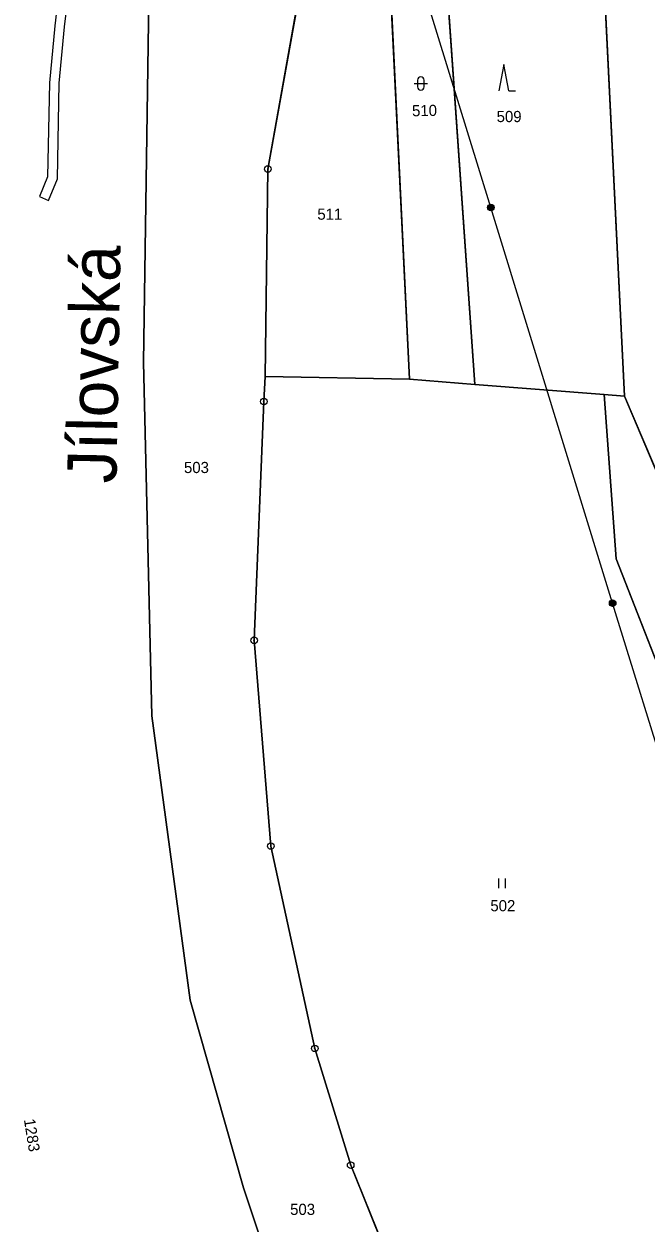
# Model space of a CAD drawing. Extents: x -689422 to -685210, y -987725 to -982160.
# Drawn here: x -686772.8 to -686678.2, y -986015.1 to -985832.6 of the extents above; entities that cross this region are included whole.
import ezdxf

# ---------------------------------------------------------------- set-up
doc = ezdxf.new("R2010")
doc.units = 0
for name, color, linetype in [('KN_Hranice_katastrální území', 7, 'Continuous'), ('KN_Hranice_parcel', 7, 'Continuous'), ('KN_Parcelni cisla', 7, 'Continuous'), ('KN_Polygon parcely', 7, 'Continuous'), ('KN_Popisy_pomistni nazvy nazvy ulic', 7, 'Continuous'), ('KN_Pozemkove predmety', 7, 'Continuous'), ('KN_POZEMKY_LESNI POZEMEK', 7, 'Continuous'), ('KN_POZEMKY_OSTATNI PLOCHA', 7, 'Continuous'), ('KN_POZEMKY_TTP', 7, 'Continuous'), ('KN_VYUZITI_16_ostatni plocha_silnice', 7, 'Continuous'), ('KN_VYUZITI_26_ostatni plocha_jina plocha', 7, 'Continuous'), ('KN_VYUZITI_27_ostatni plocha_neplodna puda', 7, 'Continuous'), ('KN_Věcná břemena k části', 7, 'Continuous'), ('KN_Značky bodu BP', 7, 'Continuous'), ('KN_Značky kultur', 7, 'Continuous')]:
    doc.layers.add(name, color=color, linetype=linetype)

msp = doc.modelspace()

# ---------------------------------------------------------------- linework, layer by layer
at = {"layer": 'KN_Hranice_katastrální území'}
for points in [[(-686664.97, -985741.95), (-686680.13, -985741.09), (-686685.96, -985740.58), (-686694.98, -985743.63), (-686709.16, -985753.13), (-686735.02, -985769.6), (-686742.34, -985774.23), (-686749.47, -985778.73), (-686750.56, -985783.2), (-686747.58, -985792.3), (-686741.57, -985810.66), (-686753.84, -985828.87), (-686754.66, -985884.07), (-686753.38, -985937.9), (-686747.55, -985981.18), (-686739.44, -986009.75), (-686731, -986034.99)], [(-686731, -986034.99), (-686739.44, -986009.75), (-686747.55, -985981.18), (-686753.38, -985937.9), (-686754.66, -985884.07), (-686753.84, -985828.87), (-686741.57, -985810.66), (-686747.58, -985792.3), (-686750.56, -985783.2), (-686749.47, -985778.73), (-686742.34, -985774.23), (-686735.02, -985769.6), (-686709.16, -985753.13), (-686694.98, -985743.63), (-686685.96, -985740.58), (-686680.13, -985741.09), (-686664.97, -985741.95)]]:
    msp.add_lwpolyline(points, dxfattribs=at)
at = {"layer": 'KN_Hranice_parcel'}
for p, q in [((-686718.56, -985796.48), (-686714.17, -985886.66)), ((-686710.52, -985797.48), (-686704.22, -985887.45)), ((-686685.83, -985800.54), (-686681.47, -985889.24)), ((-686714.17, -985886.66), (-686736.15, -985886.23)), ((-686704.22, -985887.45), (-686714.17, -985886.66)), ((-686684.56, -985889), (-686704.22, -985887.45)), ((-686681.47, -985889.24), (-686684.56, -985889)), ((-686672.04, -985911.5), (-686681.47, -985889.24))]:
    msp.add_line(p, q, dxfattribs=at)
for points in [[(-686726.21, -986068.65), (-686727.99, -986057.35), (-686723.61, -986047.67), (-686731, -986034.99), (-686739.44, -986009.75), (-686747.55, -985981.18), (-686753.38, -985937.9), (-686754.66, -985884.07), (-686753.84, -985828.87), (-686741.57, -985810.66), (-686747.58, -985792.3)], [(-686726.21, -986068.65), (-686727.99, -986057.35), (-686723.61, -986047.67), (-686731, -986034.99), (-686739.44, -986009.75), (-686747.55, -985981.18), (-686753.38, -985937.9), (-686754.66, -985884.07), (-686753.84, -985828.87), (-686741.57, -985810.66), (-686747.58, -985792.3)], [(-686736.15, -985886.23), (-686735.72, -985854.67), (-686730.33, -985824.53), (-686721.4, -985794.1)], [(-686736.15, -985886.23), (-686736.35, -985890.07), (-686737.83, -985926.41), (-686735.28, -985957.72), (-686728.6, -985988.52), (-686723.13, -986006.28), (-686711.25, -986035.65), (-686703.24, -986052.59)], [(-686684.56, -985889), (-686682.76, -985914.01), (-686649.36, -985999.34)]]:
    msp.add_lwpolyline(points, dxfattribs=at)
at = {"layer": 'KN_Polygon parcely'}
for points in [[(-686711.25, -986035.65), (-686723.13, -986006.28), (-686728.6, -985988.52), (-686735.28, -985957.72), (-686737.83, -985926.41), (-686736.35, -985890.07), (-686736.15, -985886.23), (-686735.72, -985854.67), (-686730.33, -985824.53), (-686721.4, -985794.1), (-686741.28, -985782.94), (-686735.02, -985769.6), (-686742.34, -985774.23), (-686749.47, -985778.73), (-686750.56, -985783.2), (-686747.58, -985792.3), (-686741.57, -985810.66), (-686753.84, -985828.87), (-686754.66, -985884.07), (-686753.38, -985937.9), (-686747.55, -985981.18), (-686739.44, -986009.75), (-686731, -986034.99)], [(-686731, -986034.99), (-686739.44, -986009.75), (-686747.55, -985981.18), (-686753.38, -985937.9), (-686754.66, -985884.07), (-686753.84, -985828.87)]]:
    msp.add_lwpolyline(points, dxfattribs=at)
for points in [[(-686685.83, -985800.54), (-686681.47, -985889.24), (-686672.04, -985911.5), (-686656.59, -985945.97), (-686661.35, -985885.47), (-686656.69, -985811.95), (-686648.84, -985775.76), (-686686.01, -985782.93), (-686718.56, -985796.48), (-686710.52, -985797.48)], [(-686718.56, -985796.48), (-686721.4, -985794.1), (-686730.33, -985824.53), (-686735.72, -985854.67), (-686736.15, -985886.23), (-686714.17, -985886.66)], [(-686718.56, -985796.48), (-686714.17, -985886.66), (-686704.22, -985887.45), (-686710.52, -985797.48)], [(-686710.52, -985797.48), (-686704.22, -985887.45), (-686684.56, -985889), (-686681.47, -985889.24), (-686685.83, -985800.54)], [(-686714.17, -985886.66), (-686736.15, -985886.23), (-686736.35, -985890.07), (-686737.83, -985926.41), (-686735.28, -985957.72), (-686728.6, -985988.52), (-686723.13, -986006.28), (-686711.25, -986035.65), (-686703.24, -986052.59), (-686683.78, -986035.99), (-686632.86, -986082.71), (-686622.58, -986078.26), (-686576.35, -986080.26), (-686649.36, -985999.34), (-686682.76, -985914.01), (-686684.56, -985889), (-686704.22, -985887.45)], [(-686672.04, -985911.5), (-686681.47, -985889.24), (-686684.56, -985889), (-686682.76, -985914.01), (-686649.36, -985999.34), (-686636.82, -985993.47), (-686655.56, -985954.51), (-686656.59, -985945.97)]]:
    msp.add_lwpolyline(points, close=True, dxfattribs=at)
at = {"layer": 'KN_Pozemkove predmety'}
for p, q in [((-686701.8, -985860.54), (-686720.67, -985799.17)), ((-686683.28, -985920.75), (-686701.8, -985860.54)), ((-686663.6, -985984.65), (-686683.28, -985920.75))]:
    msp.add_line(p, q, dxfattribs=at)
for centre, radius in [((-686701.8, -985860.54), 0.5), ((-686701.8, -985860.54), 0.4), ((-686701.8, -985860.54), 0.3), ((-686701.8, -985860.54), 0.2), ((-686701.8, -985860.54), 0.1), ((-686683.28, -985920.75), 0.5), ((-686683.28, -985920.75), 0.4), ((-686683.28, -985920.75), 0.3), ((-686683.28, -985920.75), 0.2), ((-686683.28, -985920.75), 0.1)]:
    msp.add_circle(centre, radius, dxfattribs=at)
at = {"layer": 'KN_POZEMKY_LESNI POZEMEK'}
for p, q in [((-686704.22, -985887.45), (-686710.52, -985797.48)), ((-686685.83, -985800.54), (-686681.47, -985889.24)), ((-686681.47, -985889.24), (-686685.83, -985800.54)), ((-686684.56, -985889), (-686704.22, -985887.45)), ((-686682.76, -985914.01), (-686684.56, -985889)), ((-686684.56, -985889), (-686681.47, -985889.24)), ((-686681.47, -985889.24), (-686684.56, -985889)), ((-686681.47, -985889.24), (-686672.04, -985911.5)), ((-686672.04, -985911.5), (-686681.47, -985889.24)), ((-686649.36, -985999.34), (-686682.76, -985914.01))]:
    msp.add_line(p, q, dxfattribs=at)
at = {"layer": 'KN_POZEMKY_OSTATNI PLOCHA'}
for p, q in [((-686718.56, -985796.48), (-686714.17, -985886.66)), ((-686714.17, -985886.66), (-686718.56, -985796.48)), ((-686710.52, -985797.48), (-686704.22, -985887.45)), ((-686730.33, -985824.53), (-686735.72, -985854.67)), ((-686735.72, -985854.67), (-686730.33, -985824.53)), ((-686753.84, -985828.87), (-686754.66, -985884.07)), ((-686754.66, -985884.07), (-686753.84, -985828.87)), ((-686735.72, -985854.67), (-686736.15, -985886.23)), ((-686736.15, -985886.23), (-686735.72, -985854.67)), ((-686754.66, -985884.07), (-686753.38, -985937.9)), ((-686753.38, -985937.9), (-686754.66, -985884.07)), ((-686736.15, -985886.23), (-686736.35, -985890.07)), ((-686714.17, -985886.66), (-686736.15, -985886.23)), ((-686704.22, -985887.45), (-686714.17, -985886.66)), ((-686736.35, -985890.07), (-686737.83, -985926.41)), ((-686737.83, -985926.41), (-686735.28, -985957.72)), ((-686753.38, -985937.9), (-686747.55, -985981.18)), ((-686747.55, -985981.18), (-686753.38, -985937.9)), ((-686735.28, -985957.72), (-686728.6, -985988.52)), ((-686747.55, -985981.18), (-686739.44, -986009.75)), ((-686739.44, -986009.75), (-686747.55, -985981.18)), ((-686728.6, -985988.52), (-686723.13, -986006.28)), ((-686723.13, -986006.28), (-686711.25, -986035.65)), ((-686739.44, -986009.75), (-686731, -986034.99)), ((-686731, -986034.99), (-686739.44, -986009.75))]:
    msp.add_line(p, q, dxfattribs=at)
at = {"layer": 'KN_POZEMKY_TTP'}
for p, q in [((-686736.35, -985890.07), (-686736.15, -985886.23)), ((-686736.15, -985886.23), (-686714.17, -985886.66)), ((-686714.17, -985886.66), (-686704.22, -985887.45)), ((-686704.22, -985887.45), (-686684.56, -985889)), ((-686737.83, -985926.41), (-686736.35, -985890.07)), ((-686684.56, -985889), (-686682.76, -985914.01)), ((-686682.76, -985914.01), (-686649.36, -985999.34)), ((-686735.28, -985957.72), (-686737.83, -985926.41)), ((-686728.6, -985988.52), (-686735.28, -985957.72)), ((-686723.13, -986006.28), (-686728.6, -985988.52)), ((-686711.25, -986035.65), (-686723.13, -986006.28))]:
    msp.add_line(p, q, dxfattribs=at)
at = {"layer": 'KN_VYUZITI_16_ostatni plocha_silnice'}
for p, q in [((-686730.33, -985824.53), (-686735.72, -985854.67)), ((-686753.84, -985828.87), (-686754.66, -985884.07)), ((-686754.66, -985884.07), (-686753.84, -985828.87)), ((-686735.72, -985854.67), (-686736.15, -985886.23)), ((-686754.66, -985884.07), (-686753.38, -985937.9)), ((-686753.38, -985937.9), (-686754.66, -985884.07)), ((-686736.15, -985886.23), (-686736.35, -985890.07)), ((-686736.35, -985890.07), (-686737.83, -985926.41)), ((-686737.83, -985926.41), (-686735.28, -985957.72)), ((-686753.38, -985937.9), (-686747.55, -985981.18)), ((-686747.55, -985981.18), (-686753.38, -985937.9)), ((-686735.28, -985957.72), (-686728.6, -985988.52)), ((-686747.55, -985981.18), (-686739.44, -986009.75)), ((-686739.44, -986009.75), (-686747.55, -985981.18)), ((-686728.6, -985988.52), (-686723.13, -986006.28)), ((-686723.13, -986006.28), (-686711.25, -986035.65)), ((-686739.44, -986009.75), (-686731, -986034.99)), ((-686731, -986034.99), (-686739.44, -986009.75))]:
    msp.add_line(p, q, dxfattribs=at)
at = {"layer": 'KN_VYUZITI_26_ostatni plocha_jina plocha'}
for p, q in [((-686718.56, -985796.48), (-686714.17, -985886.66)), ((-686735.72, -985854.67), (-686730.33, -985824.53)), ((-686736.15, -985886.23), (-686735.72, -985854.67)), ((-686714.17, -985886.66), (-686736.15, -985886.23))]:
    msp.add_line(p, q, dxfattribs=at)
at = {"layer": 'KN_VYUZITI_27_ostatni plocha_neplodna puda'}
for p, q in [((-686714.17, -985886.66), (-686718.56, -985796.48)), ((-686710.52, -985797.48), (-686704.22, -985887.45)), ((-686704.22, -985887.45), (-686714.17, -985886.66))]:
    msp.add_line(p, q, dxfattribs=at)
at = {"layer": 'KN_Věcná břemena k části'}
msp.add_lwpolyline([(-686766.75, -985821), (-686768.16, -985832.88), (-686768.97, -985841.53), (-686769.23, -985855.84), (-686770.49, -985858.86), (-686769.11, -985859.44), (-686767.73, -985856.16), (-686767.47, -985841.58), (-686766.66, -985833.03), (-686765.27, -985821.26)], dxfattribs=at)
at = {"layer": 'KN_Značky bodu BP'}
for centre, radius in [((-686735.72, -985854.67), 0.5), ((-686735.72, -985854.67), 0.0303), ((-686736.35, -985890.07), 0.5), ((-686736.35, -985890.07), 0.0303), ((-686737.83, -985926.41), 0.5), ((-686737.83, -985926.41), 0.0303), ((-686735.28, -985957.72), 0.5), ((-686735.28, -985957.72), 0.0303), ((-686728.6, -985988.52), 0.5), ((-686728.6, -985988.52), 0.0303), ((-686723.13, -986006.28), 0.5), ((-686723.13, -986006.28), 0.0303)]:
    msp.add_circle(centre, radius, dxfattribs=at)
at = {"layer": 'KN_Značky kultur'}
for p, q in [((-686699.83, -985838.78), (-686700.58, -985842.78)), ((-686699.08, -985842.78), (-686699.83, -985838.78)), ((-686713.47, -985841.66), (-686711.47, -985841.66)), ((-686712.97, -985841.16), (-686712.97, -985842.16)), ((-686711.97, -985842.16), (-686711.97, -985841.16)), ((-686699.08, -985842.78), (-686698.08, -985842.78)), ((-686700.57, -985964.15), (-686700.57, -985962.65)), ((-686699.57, -985964.15), (-686699.57, -985962.65))]:
    msp.add_line(p, q, dxfattribs=at)
for centre, start, end in [((-686712.47, -985841.16), 0, 180), ((-686712.47, -985842.16), 180, 359.9879)]:
    msp.add_arc(centre, 0.5, start, end, dxfattribs=at)

# ---------------------------------------------------------------- texts
at = {"layer": 'KN_Parcelni cisla'}
for s, rotation, p in [('510', 1, (-686713.78, -985846.65)), ('1283', 279, (-686772.85, -985999.36))]:
    msp.add_text(s, height=1.7, rotation=rotation, dxfattribs=at).set_placement(p)
for s, p in [('509', (-686700.93, -985847.53)), ('511', (-686728.2, -985862.39)), ('503', (-686748.49, -985900.95)), ('502', (-686701.88, -985967.65)), ('503', (-686732.34, -986013.87))]:
    msp.add_text(s, height=1.7, dxfattribs=at).set_placement(p)
at = {"layer": 'KN_Popisy_pomistni nazvy nazvy ulic'}
msp.add_text('Jílovská', height=7.5, rotation=89, dxfattribs=at).set_placement((-686758.77, -985902.55))

doc.saveas('drawing.dxf')
